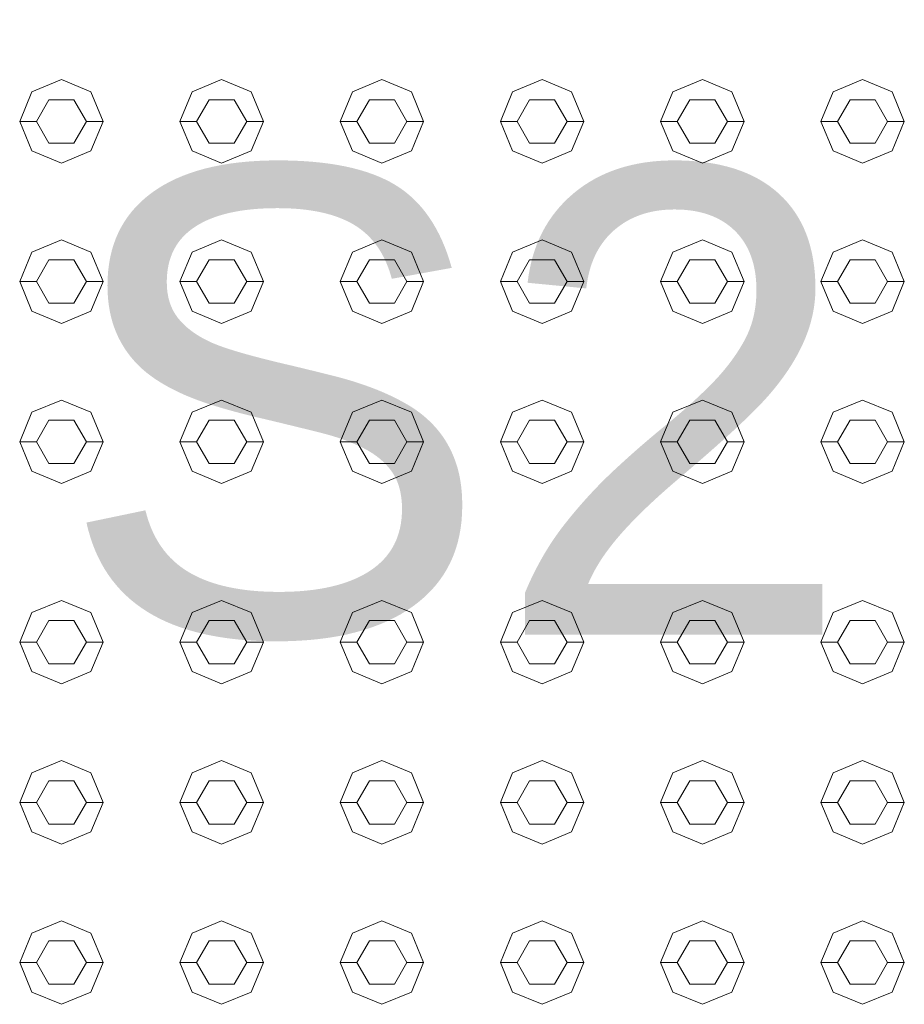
# Model space of a CAD drawing. Header units: millimetres. Extents: x -261 to 187, y -214 to 106.
# Tile 531 of 656: x -211.649 to -211.384, y 2.915 to 3.21. Entities that reach past the tile are written whole.
import ezdxf

# ---------------------------------------------------------------- set-up
doc = ezdxf.new("R2010")
doc.units = ezdxf.units.MM
doc.header["$LTSCALE"] = 0.005
doc.header["$MEASUREMENT"] = 0
doc.linetypes.add('NULL', pattern=[0])
doc.layers.add('IFC-Elemento construtivo genérico-Contorno', color=9, linetype='Continuous', lineweight=5)
doc.layers.add('Textos', color=7, linetype='Continuous', lineweight=9)
doc.styles.add('Arial', font='arial.ttf')

msp = doc.modelspace()

# ---------------------------------------------------------------- linework, layer by layer
at = {"layer": 'IFC-Elemento construtivo genérico-Contorno', "lineweight": 5}
for p, q in [((-211.64575, 3.18879), (-211.63689, 3.19246)), ((-211.63689, 3.19246), (-211.62803, 3.18879)), ((-211.59765, 3.18879), (-211.5888, 3.19246)), ((-211.5888, 3.19246), (-211.57994, 3.18879)), ((-211.54956, 3.18879), (-211.54071, 3.19246)), ((-211.54071, 3.19246), (-211.53185, 3.18879)), ((-211.50147, 3.18879), (-211.49262, 3.19246)), ((-211.49262, 3.19246), (-211.48376, 3.18879)), ((-211.45338, 3.18879), (-211.44452, 3.19246)), ((-211.44452, 3.19246), (-211.43567, 3.18879)), ((-211.40529, 3.18879), (-211.39643, 3.19246)), ((-211.39643, 3.19246), (-211.38758, 3.18879)), ((-211.64941, 3.17994), (-211.64575, 3.18879)), ((-211.62803, 3.18879), (-211.62437, 3.17994)), ((-211.60132, 3.17994), (-211.59765, 3.18879)), ((-211.57994, 3.18879), (-211.57627, 3.17994)), ((-211.55323, 3.17994), (-211.54956, 3.18879)), ((-211.53185, 3.18879), (-211.52818, 3.17994)), ((-211.50514, 3.17994), (-211.50147, 3.18879)), ((-211.48376, 3.18879), (-211.48009, 3.17994)), ((-211.45705, 3.17994), (-211.45338, 3.18879)), ((-211.43567, 3.18879), (-211.432, 3.17994)), ((-211.40896, 3.17994), (-211.40529, 3.18879)), ((-211.38758, 3.18879), (-211.38391, 3.17994)), ((-211.6444, 3.17994), (-211.64065, 3.18644)), ((-211.64065, 3.18644), (-211.63313, 3.18644)), ((-211.63313, 3.18644), (-211.62938, 3.17994)), ((-211.59631, 3.17994), (-211.59256, 3.18644)), ((-211.59256, 3.18644), (-211.58504, 3.18644)), ((-211.58504, 3.18644), (-211.58128, 3.17994)), ((-211.54822, 3.17994), (-211.54446, 3.18644)), ((-211.54446, 3.18644), (-211.53695, 3.18644)), ((-211.53695, 3.18644), (-211.53319, 3.17994)), ((-211.50013, 3.17994), (-211.49637, 3.18644)), ((-211.49637, 3.18644), (-211.48886, 3.18644)), ((-211.48886, 3.18644), (-211.4851, 3.17994)), ((-211.45204, 3.17994), (-211.44828, 3.18644)), ((-211.44828, 3.18644), (-211.44077, 3.18644)), ((-211.44077, 3.18644), (-211.43701, 3.17994)), ((-211.40395, 3.17994), (-211.40019, 3.18644)), ((-211.40019, 3.18644), (-211.39268, 3.18644)), ((-211.39268, 3.18644), (-211.38892, 3.17994)), ((-211.64941, 3.17994), (-211.6444, 3.17994)), ((-211.64941, 3.17994), (-211.64575, 3.17108)), ((-211.6444, 3.17994), (-211.64065, 3.17342)), ((-211.63313, 3.17342), (-211.62938, 3.17994)), ((-211.62938, 3.17994), (-211.62437, 3.17994)), ((-211.62803, 3.17108), (-211.62437, 3.17994)), ((-211.60132, 3.17994), (-211.59631, 3.17994)), ((-211.60132, 3.17994), (-211.59765, 3.17108)), ((-211.59631, 3.17994), (-211.59256, 3.17342)), ((-211.58504, 3.17342), (-211.58128, 3.17994)), ((-211.58128, 3.17994), (-211.57627, 3.17994)), ((-211.57994, 3.17108), (-211.57627, 3.17994)), ((-211.55323, 3.17994), (-211.54822, 3.17994)), ((-211.55323, 3.17994), (-211.54956, 3.17108)), ((-211.54822, 3.17994), (-211.54446, 3.17342)), ((-211.53695, 3.17342), (-211.53319, 3.17994)), ((-211.53319, 3.17994), (-211.52818, 3.17994)), ((-211.53185, 3.17108), (-211.52818, 3.17994)), ((-211.50514, 3.17994), (-211.50013, 3.17994)), ((-211.50514, 3.17994), (-211.50147, 3.17108)), ((-211.50013, 3.17994), (-211.49637, 3.17342)), ((-211.48886, 3.17342), (-211.4851, 3.17994)), ((-211.4851, 3.17994), (-211.48009, 3.17994)), ((-211.48376, 3.17108), (-211.48009, 3.17994)), ((-211.45705, 3.17994), (-211.45204, 3.17994)), ((-211.45705, 3.17994), (-211.45338, 3.17108)), ((-211.45204, 3.17994), (-211.44828, 3.17342)), ((-211.44077, 3.17342), (-211.43701, 3.17994)), ((-211.43701, 3.17994), (-211.432, 3.17994)), ((-211.43567, 3.17108), (-211.432, 3.17994)), ((-211.40896, 3.17994), (-211.40395, 3.17994)), ((-211.40896, 3.17994), (-211.40529, 3.17108)), ((-211.40395, 3.17994), (-211.40019, 3.17342)), ((-211.39268, 3.17342), (-211.38892, 3.17994)), ((-211.38892, 3.17994), (-211.38391, 3.17994)), ((-211.38758, 3.17108), (-211.38391, 3.17994)), ((-211.64575, 3.17108), (-211.63689, 3.16741)), ((-211.64065, 3.17342), (-211.63313, 3.17342)), ((-211.63689, 3.16741), (-211.62803, 3.17108)), ((-211.59765, 3.17108), (-211.5888, 3.16741)), ((-211.59256, 3.17342), (-211.58504, 3.17342)), ((-211.5888, 3.16741), (-211.57994, 3.17108)), ((-211.54956, 3.17108), (-211.54071, 3.16741)), ((-211.54446, 3.17342), (-211.53695, 3.17342)), ((-211.54071, 3.16741), (-211.53185, 3.17108)), ((-211.50147, 3.17108), (-211.49262, 3.16741)), ((-211.49637, 3.17342), (-211.48886, 3.17342)), ((-211.49262, 3.16741), (-211.48376, 3.17108)), ((-211.45338, 3.17108), (-211.44452, 3.16741)), ((-211.44828, 3.17342), (-211.44077, 3.17342)), ((-211.44452, 3.16741), (-211.43567, 3.17108)), ((-211.40529, 3.17108), (-211.39643, 3.16741)), ((-211.40019, 3.17342), (-211.39268, 3.17342)), ((-211.39643, 3.16741), (-211.38758, 3.17108)), ((-211.64575, 3.1407), (-211.63689, 3.14437)), ((-211.63689, 3.14437), (-211.62803, 3.1407)), ((-211.59765, 3.1407), (-211.5888, 3.14437)), ((-211.5888, 3.14437), (-211.57994, 3.1407)), ((-211.54956, 3.1407), (-211.54071, 3.14437)), ((-211.54071, 3.14437), (-211.53185, 3.1407)), ((-211.50147, 3.1407), (-211.49262, 3.14437)), ((-211.49262, 3.14437), (-211.48376, 3.1407)), ((-211.45338, 3.1407), (-211.44452, 3.14437)), ((-211.44452, 3.14437), (-211.43567, 3.1407)), ((-211.40529, 3.1407), (-211.39643, 3.14437)), ((-211.39643, 3.14437), (-211.38758, 3.1407)), ((-211.64941, 3.13184), (-211.64575, 3.1407)), ((-211.62803, 3.1407), (-211.62437, 3.13184)), ((-211.60132, 3.13184), (-211.59765, 3.1407)), ((-211.57994, 3.1407), (-211.57627, 3.13184)), ((-211.55323, 3.13184), (-211.54956, 3.1407)), ((-211.53185, 3.1407), (-211.52818, 3.13184)), ((-211.50514, 3.13184), (-211.50147, 3.1407)), ((-211.48376, 3.1407), (-211.48009, 3.13184)), ((-211.45705, 3.13184), (-211.45338, 3.1407)), ((-211.43567, 3.1407), (-211.432, 3.13184)), ((-211.40896, 3.13184), (-211.40529, 3.1407)), ((-211.38758, 3.1407), (-211.38391, 3.13184)), ((-211.6444, 3.13184), (-211.64065, 3.13835)), ((-211.64065, 3.13835), (-211.63313, 3.13835)), ((-211.63313, 3.13835), (-211.62938, 3.13184)), ((-211.59631, 3.13184), (-211.59256, 3.13835)), ((-211.59256, 3.13835), (-211.58504, 3.13835)), ((-211.58504, 3.13835), (-211.58128, 3.13184)), ((-211.54822, 3.13184), (-211.54446, 3.13835)), ((-211.54446, 3.13835), (-211.53695, 3.13835)), ((-211.53695, 3.13835), (-211.53319, 3.13184)), ((-211.50013, 3.13184), (-211.49637, 3.13835)), ((-211.49637, 3.13835), (-211.48886, 3.13835)), ((-211.48886, 3.13835), (-211.4851, 3.13184)), ((-211.45204, 3.13184), (-211.44828, 3.13835)), ((-211.44828, 3.13835), (-211.44077, 3.13835)), ((-211.44077, 3.13835), (-211.43701, 3.13184)), ((-211.40395, 3.13184), (-211.40019, 3.13835)), ((-211.40019, 3.13835), (-211.39268, 3.13835)), ((-211.39268, 3.13835), (-211.38892, 3.13184)), ((-211.64941, 3.13184), (-211.6444, 3.13184)), ((-211.64941, 3.13184), (-211.64575, 3.12299)), ((-211.6444, 3.13184), (-211.64065, 3.12534)), ((-211.63313, 3.12534), (-211.62938, 3.13184)), ((-211.62938, 3.13184), (-211.62437, 3.13184)), ((-211.62803, 3.12299), (-211.62437, 3.13184)), ((-211.60132, 3.13184), (-211.59631, 3.13184)), ((-211.60132, 3.13184), (-211.59765, 3.12299)), ((-211.59631, 3.13184), (-211.59256, 3.12534)), ((-211.58504, 3.12534), (-211.58128, 3.13184)), ((-211.58128, 3.13184), (-211.57627, 3.13184)), ((-211.57994, 3.12299), (-211.57627, 3.13184)), ((-211.55323, 3.13184), (-211.54822, 3.13184)), ((-211.55323, 3.13184), (-211.54956, 3.12299)), ((-211.54822, 3.13184), (-211.54446, 3.12534)), ((-211.53695, 3.12534), (-211.53319, 3.13184)), ((-211.53319, 3.13184), (-211.52818, 3.13184)), ((-211.53185, 3.12299), (-211.52818, 3.13184)), ((-211.50514, 3.13184), (-211.50013, 3.13184)), ((-211.50514, 3.13184), (-211.50147, 3.12299)), ((-211.50013, 3.13184), (-211.49637, 3.12534)), ((-211.48886, 3.12534), (-211.4851, 3.13184)), ((-211.4851, 3.13184), (-211.48009, 3.13184)), ((-211.48376, 3.12299), (-211.48009, 3.13184)), ((-211.45705, 3.13184), (-211.45204, 3.13184)), ((-211.45705, 3.13184), (-211.45338, 3.12299)), ((-211.45204, 3.13184), (-211.44828, 3.12534)), ((-211.44077, 3.12534), (-211.43701, 3.13184)), ((-211.43701, 3.13184), (-211.432, 3.13184)), ((-211.43567, 3.12299), (-211.432, 3.13184)), ((-211.40896, 3.13184), (-211.40395, 3.13184)), ((-211.40896, 3.13184), (-211.40529, 3.12299)), ((-211.40395, 3.13184), (-211.40019, 3.12534)), ((-211.39268, 3.12534), (-211.38892, 3.13184)), ((-211.38892, 3.13184), (-211.38391, 3.13184)), ((-211.38758, 3.12299), (-211.38391, 3.13184)), ((-211.64065, 3.12534), (-211.63313, 3.12534)), ((-211.59256, 3.12534), (-211.58504, 3.12534)), ((-211.54446, 3.12534), (-211.53695, 3.12534)), ((-211.49637, 3.12534), (-211.48886, 3.12534)), ((-211.44828, 3.12534), (-211.44077, 3.12534)), ((-211.40019, 3.12534), (-211.39268, 3.12534)), ((-211.64575, 3.12299), (-211.63689, 3.11932)), ((-211.63689, 3.11932), (-211.62803, 3.12299)), ((-211.59765, 3.12299), (-211.5888, 3.11932)), ((-211.5888, 3.11932), (-211.57994, 3.12299)), ((-211.54956, 3.12299), (-211.54071, 3.11932)), ((-211.54071, 3.11932), (-211.53185, 3.12299)), ((-211.50147, 3.12299), (-211.49262, 3.11932)), ((-211.49262, 3.11932), (-211.48376, 3.12299)), ((-211.45338, 3.12299), (-211.44452, 3.11932)), ((-211.44452, 3.11932), (-211.43567, 3.12299)), ((-211.40529, 3.12299), (-211.39643, 3.11932)), ((-211.39643, 3.11932), (-211.38758, 3.12299)), ((-211.64575, 3.09261), (-211.63689, 3.09628)), ((-211.63689, 3.09628), (-211.62803, 3.09261)), ((-211.59765, 3.09261), (-211.5888, 3.09628)), ((-211.5888, 3.09628), (-211.57994, 3.09261)), ((-211.54956, 3.09261), (-211.54071, 3.09628)), ((-211.54071, 3.09628), (-211.53185, 3.09261)), ((-211.50147, 3.09261), (-211.49262, 3.09628)), ((-211.49262, 3.09628), (-211.48376, 3.09261)), ((-211.45338, 3.09261), (-211.44452, 3.09628)), ((-211.44452, 3.09628), (-211.43567, 3.09261)), ((-211.40529, 3.09261), (-211.39643, 3.09628)), ((-211.39643, 3.09628), (-211.38758, 3.09261)), ((-211.64941, 3.08375), (-211.64575, 3.09261)), ((-211.62803, 3.09261), (-211.62437, 3.08375)), ((-211.60132, 3.08375), (-211.59765, 3.09261)), ((-211.57994, 3.09261), (-211.57627, 3.08375)), ((-211.55323, 3.08375), (-211.54956, 3.09261)), ((-211.53185, 3.09261), (-211.52818, 3.08375)), ((-211.50514, 3.08375), (-211.50147, 3.09261)), ((-211.48376, 3.09261), (-211.48009, 3.08375)), ((-211.45705, 3.08375), (-211.45338, 3.09261)), ((-211.43567, 3.09261), (-211.432, 3.08375)), ((-211.40896, 3.08375), (-211.40529, 3.09261)), ((-211.38758, 3.09261), (-211.38391, 3.08375)), ((-211.6444, 3.08375), (-211.64065, 3.09026)), ((-211.64065, 3.09026), (-211.63313, 3.09026)), ((-211.63313, 3.09026), (-211.62938, 3.08375)), ((-211.59631, 3.08375), (-211.59256, 3.09026)), ((-211.59256, 3.09026), (-211.58504, 3.09026)), ((-211.58504, 3.09026), (-211.58128, 3.08375)), ((-211.54822, 3.08375), (-211.54446, 3.09026)), ((-211.54446, 3.09026), (-211.53695, 3.09026)), ((-211.53695, 3.09026), (-211.53319, 3.08375)), ((-211.50013, 3.08375), (-211.49637, 3.09026)), ((-211.49637, 3.09026), (-211.48886, 3.09026)), ((-211.48886, 3.09026), (-211.4851, 3.08375)), ((-211.45204, 3.08375), (-211.44828, 3.09026)), ((-211.44828, 3.09026), (-211.44077, 3.09026)), ((-211.44077, 3.09026), (-211.43701, 3.08375)), ((-211.40395, 3.08375), (-211.40019, 3.09026)), ((-211.40019, 3.09026), (-211.39268, 3.09026)), ((-211.39268, 3.09026), (-211.38892, 3.08375)), ((-211.64941, 3.08375), (-211.6444, 3.08375)), ((-211.64941, 3.08375), (-211.64575, 3.0749)), ((-211.6444, 3.08375), (-211.64065, 3.07725)), ((-211.63313, 3.07725), (-211.62938, 3.08375)), ((-211.62938, 3.08375), (-211.62437, 3.08375)), ((-211.62803, 3.0749), (-211.62437, 3.08375)), ((-211.60132, 3.08375), (-211.59631, 3.08375)), ((-211.60132, 3.08375), (-211.59765, 3.0749)), ((-211.59631, 3.08375), (-211.59256, 3.07725)), ((-211.58504, 3.07725), (-211.58128, 3.08375)), ((-211.58128, 3.08375), (-211.57627, 3.08375)), ((-211.57994, 3.0749), (-211.57627, 3.08375)), ((-211.55323, 3.08375), (-211.54822, 3.08375)), ((-211.55323, 3.08375), (-211.54956, 3.0749)), ((-211.54822, 3.08375), (-211.54446, 3.07725)), ((-211.53695, 3.07725), (-211.53319, 3.08375)), ((-211.53319, 3.08375), (-211.52818, 3.08375)), ((-211.53185, 3.0749), (-211.52818, 3.08375)), ((-211.50514, 3.08375), (-211.50013, 3.08375)), ((-211.50514, 3.08375), (-211.50147, 3.0749)), ((-211.50013, 3.08375), (-211.49637, 3.07725)), ((-211.48886, 3.07725), (-211.4851, 3.08375)), ((-211.4851, 3.08375), (-211.48009, 3.08375)), ((-211.48376, 3.0749), (-211.48009, 3.08375)), ((-211.45705, 3.08375), (-211.45204, 3.08375)), ((-211.45705, 3.08375), (-211.45338, 3.0749)), ((-211.45204, 3.08375), (-211.44828, 3.07725)), ((-211.44077, 3.07725), (-211.43701, 3.08375)), ((-211.43701, 3.08375), (-211.432, 3.08375)), ((-211.43567, 3.0749), (-211.432, 3.08375)), ((-211.40896, 3.08375), (-211.40395, 3.08375)), ((-211.40896, 3.08375), (-211.40529, 3.0749)), ((-211.40395, 3.08375), (-211.40019, 3.07725)), ((-211.39268, 3.07725), (-211.38892, 3.08375)), ((-211.38892, 3.08375), (-211.38391, 3.08375)), ((-211.38758, 3.0749), (-211.38391, 3.08375)), ((-211.64065, 3.07725), (-211.63313, 3.07725)), ((-211.59256, 3.07725), (-211.58504, 3.07725)), ((-211.54446, 3.07725), (-211.53695, 3.07725)), ((-211.49637, 3.07725), (-211.48886, 3.07725)), ((-211.44828, 3.07725), (-211.44077, 3.07725)), ((-211.40019, 3.07725), (-211.39268, 3.07725)), ((-211.64575, 3.0749), (-211.63689, 3.07123)), ((-211.63689, 3.07123), (-211.62803, 3.0749)), ((-211.59765, 3.0749), (-211.5888, 3.07123)), ((-211.5888, 3.07123), (-211.57994, 3.0749)), ((-211.54956, 3.0749), (-211.54071, 3.07123)), ((-211.54071, 3.07123), (-211.53185, 3.0749)), ((-211.50147, 3.0749), (-211.49262, 3.07123)), ((-211.49262, 3.07123), (-211.48376, 3.0749)), ((-211.45338, 3.0749), (-211.44452, 3.07123)), ((-211.44452, 3.07123), (-211.43567, 3.0749)), ((-211.40529, 3.0749), (-211.39643, 3.07123)), ((-211.39643, 3.07123), (-211.38758, 3.0749)), ((-211.64575, 3.03249), (-211.63689, 3.03616)), ((-211.63689, 3.03616), (-211.62803, 3.03249)), ((-211.59765, 3.03249), (-211.5888, 3.03616)), ((-211.5888, 3.03616), (-211.57994, 3.03249)), ((-211.54956, 3.03249), (-211.54071, 3.03616)), ((-211.54071, 3.03616), (-211.53185, 3.03249)), ((-211.50147, 3.03249), (-211.49262, 3.03616)), ((-211.49262, 3.03616), (-211.48376, 3.03249)), ((-211.45338, 3.03249), (-211.44452, 3.03616)), ((-211.44452, 3.03616), (-211.43567, 3.03249)), ((-211.40529, 3.03249), (-211.39643, 3.03616)), ((-211.39643, 3.03616), (-211.38758, 3.03249)), ((-211.64941, 3.02364), (-211.64575, 3.03249)), ((-211.62803, 3.03249), (-211.62437, 3.02364)), ((-211.60132, 3.02364), (-211.59765, 3.03249)), ((-211.57994, 3.03249), (-211.57627, 3.02364)), ((-211.55323, 3.02364), (-211.54956, 3.03249)), ((-211.53185, 3.03249), (-211.52818, 3.02364)), ((-211.50514, 3.02364), (-211.50147, 3.03249)), ((-211.48376, 3.03249), (-211.48009, 3.02364)), ((-211.45705, 3.02364), (-211.45338, 3.03249)), ((-211.43567, 3.03249), (-211.432, 3.02364)), ((-211.40896, 3.02364), (-211.40529, 3.03249)), ((-211.38758, 3.03249), (-211.38391, 3.02364)), ((-211.6444, 3.02364), (-211.64065, 3.03014)), ((-211.64065, 3.03014), (-211.63313, 3.03014)), ((-211.63313, 3.03014), (-211.62938, 3.02364)), ((-211.59631, 3.02364), (-211.59256, 3.03014)), ((-211.59256, 3.03014), (-211.58504, 3.03014)), ((-211.58504, 3.03014), (-211.58128, 3.02364)), ((-211.54822, 3.02364), (-211.54446, 3.03014)), ((-211.54446, 3.03014), (-211.53695, 3.03014)), ((-211.53695, 3.03014), (-211.53319, 3.02364)), ((-211.50013, 3.02364), (-211.49637, 3.03014)), ((-211.49637, 3.03014), (-211.48886, 3.03014)), ((-211.48886, 3.03014), (-211.4851, 3.02364)), ((-211.45204, 3.02364), (-211.44828, 3.03014)), ((-211.44828, 3.03014), (-211.44077, 3.03014)), ((-211.44077, 3.03014), (-211.43701, 3.02364)), ((-211.40395, 3.02364), (-211.40019, 3.03014)), ((-211.40019, 3.03014), (-211.39268, 3.03014)), ((-211.39268, 3.03014), (-211.38892, 3.02364)), ((-211.64941, 3.02364), (-211.6444, 3.02364)), ((-211.64941, 3.02364), (-211.64575, 3.01478)), ((-211.6444, 3.02364), (-211.64065, 3.01713)), ((-211.63313, 3.01713), (-211.62938, 3.02364)), ((-211.62938, 3.02364), (-211.62437, 3.02364)), ((-211.62803, 3.01478), (-211.62437, 3.02364)), ((-211.60132, 3.02364), (-211.59631, 3.02364)), ((-211.60132, 3.02364), (-211.59765, 3.01478)), ((-211.59631, 3.02364), (-211.59256, 3.01713)), ((-211.58504, 3.01713), (-211.58128, 3.02364)), ((-211.58128, 3.02364), (-211.57627, 3.02364)), ((-211.57994, 3.01478), (-211.57627, 3.02364)), ((-211.55323, 3.02364), (-211.54822, 3.02364)), ((-211.55323, 3.02364), (-211.54956, 3.01478)), ((-211.54822, 3.02364), (-211.54446, 3.01713)), ((-211.53695, 3.01713), (-211.53319, 3.02364)), ((-211.53319, 3.02364), (-211.52818, 3.02364)), ((-211.53185, 3.01478), (-211.52818, 3.02364)), ((-211.50514, 3.02364), (-211.50013, 3.02364)), ((-211.50514, 3.02364), (-211.50147, 3.01478)), ((-211.50013, 3.02364), (-211.49637, 3.01713)), ((-211.48886, 3.01713), (-211.4851, 3.02364)), ((-211.4851, 3.02364), (-211.48009, 3.02364)), ((-211.48376, 3.01478), (-211.48009, 3.02364)), ((-211.45705, 3.02364), (-211.45204, 3.02364)), ((-211.45705, 3.02364), (-211.45338, 3.01478)), ((-211.45204, 3.02364), (-211.44828, 3.01713)), ((-211.44077, 3.01713), (-211.43701, 3.02364)), ((-211.43701, 3.02364), (-211.432, 3.02364)), ((-211.43567, 3.01478), (-211.432, 3.02364)), ((-211.40896, 3.02364), (-211.40395, 3.02364)), ((-211.40896, 3.02364), (-211.40529, 3.01478)), ((-211.40395, 3.02364), (-211.40019, 3.01713)), ((-211.39268, 3.01713), (-211.38892, 3.02364)), ((-211.38892, 3.02364), (-211.38391, 3.02364)), ((-211.38758, 3.01478), (-211.38391, 3.02364)), ((-211.64575, 3.01478), (-211.63689, 3.01111)), ((-211.64065, 3.01713), (-211.63313, 3.01713)), ((-211.63689, 3.01111), (-211.62803, 3.01478)), ((-211.59765, 3.01478), (-211.5888, 3.01111)), ((-211.59256, 3.01713), (-211.58504, 3.01713)), ((-211.5888, 3.01111), (-211.57994, 3.01478)), ((-211.54956, 3.01478), (-211.54071, 3.01111)), ((-211.54446, 3.01713), (-211.53695, 3.01713)), ((-211.54071, 3.01111), (-211.53185, 3.01478)), ((-211.50147, 3.01478), (-211.49262, 3.01111)), ((-211.49637, 3.01713), (-211.48886, 3.01713)), ((-211.49262, 3.01111), (-211.48376, 3.01478)), ((-211.45338, 3.01478), (-211.44452, 3.01111)), ((-211.44828, 3.01713), (-211.44077, 3.01713)), ((-211.44452, 3.01111), (-211.43567, 3.01478)), ((-211.40529, 3.01478), (-211.39643, 3.01111)), ((-211.40019, 3.01713), (-211.39268, 3.01713)), ((-211.39643, 3.01111), (-211.38758, 3.01478)), ((-211.64575, 2.9844), (-211.63689, 2.98807)), ((-211.63689, 2.98807), (-211.62803, 2.9844)), ((-211.59765, 2.9844), (-211.5888, 2.98807)), ((-211.5888, 2.98807), (-211.57994, 2.9844)), ((-211.54956, 2.9844), (-211.54071, 2.98807)), ((-211.54071, 2.98807), (-211.53185, 2.9844)), ((-211.50147, 2.9844), (-211.49262, 2.98807)), ((-211.49262, 2.98807), (-211.48376, 2.9844)), ((-211.45338, 2.9844), (-211.44452, 2.98807)), ((-211.44452, 2.98807), (-211.43567, 2.9844)), ((-211.40529, 2.9844), (-211.39643, 2.98807)), ((-211.39643, 2.98807), (-211.38758, 2.9844)), ((-211.64941, 2.97554), (-211.64575, 2.9844)), ((-211.6444, 2.97554), (-211.64065, 2.98205)), ((-211.64065, 2.98205), (-211.63313, 2.98205)), ((-211.63313, 2.98205), (-211.62938, 2.97554)), ((-211.62803, 2.9844), (-211.62437, 2.97554)), ((-211.60132, 2.97554), (-211.59765, 2.9844)), ((-211.59631, 2.97554), (-211.59256, 2.98205)), ((-211.59256, 2.98205), (-211.58504, 2.98205)), ((-211.58504, 2.98205), (-211.58128, 2.97554)), ((-211.57994, 2.9844), (-211.57627, 2.97554)), ((-211.55323, 2.97554), (-211.54956, 2.9844)), ((-211.54822, 2.97554), (-211.54446, 2.98205)), ((-211.54446, 2.98205), (-211.53695, 2.98205)), ((-211.53695, 2.98205), (-211.53319, 2.97554)), ((-211.53185, 2.9844), (-211.52818, 2.97554)), ((-211.50514, 2.97554), (-211.50147, 2.9844)), ((-211.50013, 2.97554), (-211.49637, 2.98205)), ((-211.49637, 2.98205), (-211.48886, 2.98205)), ((-211.48886, 2.98205), (-211.4851, 2.97554)), ((-211.48376, 2.9844), (-211.48009, 2.97554)), ((-211.45705, 2.97554), (-211.45338, 2.9844)), ((-211.45204, 2.97554), (-211.44828, 2.98205)), ((-211.44828, 2.98205), (-211.44077, 2.98205)), ((-211.44077, 2.98205), (-211.43701, 2.97554)), ((-211.43567, 2.9844), (-211.432, 2.97554)), ((-211.40896, 2.97554), (-211.40529, 2.9844)), ((-211.40395, 2.97554), (-211.40019, 2.98205)), ((-211.40019, 2.98205), (-211.39268, 2.98205)), ((-211.39268, 2.98205), (-211.38892, 2.97554)), ((-211.38758, 2.9844), (-211.38391, 2.97554)), ((-211.64941, 2.97554), (-211.6444, 2.97554)), ((-211.64941, 2.97554), (-211.64575, 2.96669)), ((-211.6444, 2.97554), (-211.64065, 2.96904)), ((-211.63313, 2.96904), (-211.62938, 2.97554)), ((-211.62938, 2.97554), (-211.62437, 2.97554)), ((-211.62803, 2.96669), (-211.62437, 2.97554)), ((-211.60132, 2.97554), (-211.59631, 2.97554)), ((-211.60132, 2.97554), (-211.59765, 2.96669)), ((-211.59631, 2.97554), (-211.59256, 2.96904)), ((-211.58504, 2.96904), (-211.58128, 2.97554)), ((-211.58128, 2.97554), (-211.57627, 2.97554)), ((-211.57994, 2.96669), (-211.57627, 2.97554)), ((-211.55323, 2.97554), (-211.54822, 2.97554)), ((-211.55323, 2.97554), (-211.54956, 2.96669)), ((-211.54822, 2.97554), (-211.54446, 2.96904)), ((-211.53695, 2.96904), (-211.53319, 2.97554)), ((-211.53319, 2.97554), (-211.52818, 2.97554)), ((-211.53185, 2.96669), (-211.52818, 2.97554)), ((-211.50514, 2.97554), (-211.50013, 2.97554)), ((-211.50514, 2.97554), (-211.50147, 2.96669)), ((-211.50013, 2.97554), (-211.49637, 2.96904)), ((-211.48886, 2.96904), (-211.4851, 2.97554)), ((-211.4851, 2.97554), (-211.48009, 2.97554)), ((-211.48376, 2.96669), (-211.48009, 2.97554)), ((-211.45705, 2.97554), (-211.45204, 2.97554)), ((-211.45705, 2.97554), (-211.45338, 2.96669)), ((-211.45204, 2.97554), (-211.44828, 2.96904)), ((-211.44077, 2.96904), (-211.43701, 2.97554)), ((-211.43701, 2.97554), (-211.432, 2.97554)), ((-211.43567, 2.96669), (-211.432, 2.97554)), ((-211.40896, 2.97554), (-211.40395, 2.97554)), ((-211.40896, 2.97554), (-211.40529, 2.96669)), ((-211.40395, 2.97554), (-211.40019, 2.96904)), ((-211.39268, 2.96904), (-211.38892, 2.97554)), ((-211.38892, 2.97554), (-211.38391, 2.97554)), ((-211.38758, 2.96669), (-211.38391, 2.97554)), ((-211.64065, 2.96904), (-211.63313, 2.96904)), ((-211.59256, 2.96904), (-211.58504, 2.96904)), ((-211.54446, 2.96904), (-211.53695, 2.96904)), ((-211.49637, 2.96904), (-211.48886, 2.96904)), ((-211.44828, 2.96904), (-211.44077, 2.96904)), ((-211.40019, 2.96904), (-211.39268, 2.96904)), ((-211.64575, 2.96669), (-211.63689, 2.96302)), ((-211.63689, 2.96302), (-211.62803, 2.96669)), ((-211.59765, 2.96669), (-211.5888, 2.96302)), ((-211.5888, 2.96302), (-211.57994, 2.96669)), ((-211.54956, 2.96669), (-211.54071, 2.96302)), ((-211.54071, 2.96302), (-211.53185, 2.96669)), ((-211.50147, 2.96669), (-211.49262, 2.96302)), ((-211.49262, 2.96302), (-211.48376, 2.96669)), ((-211.45338, 2.96669), (-211.44452, 2.96302)), ((-211.44452, 2.96302), (-211.43567, 2.96669)), ((-211.40529, 2.96669), (-211.39643, 2.96302)), ((-211.39643, 2.96302), (-211.38758, 2.96669)), ((-211.64575, 2.93631), (-211.63689, 2.93998)), ((-211.63689, 2.93998), (-211.62803, 2.93631)), ((-211.59765, 2.93631), (-211.5888, 2.93998)), ((-211.5888, 2.93998), (-211.57994, 2.93631)), ((-211.54956, 2.93631), (-211.54071, 2.93998)), ((-211.54071, 2.93998), (-211.53185, 2.93631)), ((-211.50147, 2.93631), (-211.49262, 2.93998)), ((-211.49262, 2.93998), (-211.48376, 2.93631)), ((-211.45338, 2.93631), (-211.44452, 2.93998)), ((-211.44452, 2.93998), (-211.43567, 2.93631)), ((-211.40529, 2.93631), (-211.39643, 2.93998)), ((-211.39643, 2.93998), (-211.38758, 2.93631)), ((-211.64941, 2.92745), (-211.64575, 2.93631)), ((-211.62803, 2.93631), (-211.62437, 2.92745)), ((-211.60132, 2.92745), (-211.59765, 2.93631)), ((-211.57994, 2.93631), (-211.57627, 2.92745)), ((-211.55323, 2.92745), (-211.54956, 2.93631)), ((-211.53185, 2.93631), (-211.52818, 2.92745)), ((-211.50514, 2.92745), (-211.50147, 2.93631)), ((-211.48376, 2.93631), (-211.48009, 2.92745)), ((-211.45705, 2.92745), (-211.45338, 2.93631)), ((-211.43567, 2.93631), (-211.432, 2.92745)), ((-211.40896, 2.92745), (-211.40529, 2.93631)), ((-211.38758, 2.93631), (-211.38391, 2.92745)), ((-211.6444, 2.92745), (-211.64065, 2.93396)), ((-211.64065, 2.93396), (-211.63313, 2.93396)), ((-211.63313, 2.93396), (-211.62938, 2.92745)), ((-211.59631, 2.92745), (-211.59256, 2.93396)), ((-211.59256, 2.93396), (-211.58504, 2.93396)), ((-211.58504, 2.93396), (-211.58128, 2.92745)), ((-211.54822, 2.92745), (-211.54446, 2.93396)), ((-211.54446, 2.93396), (-211.53695, 2.93396)), ((-211.53695, 2.93396), (-211.53319, 2.92745)), ((-211.50013, 2.92745), (-211.49637, 2.93396)), ((-211.49637, 2.93396), (-211.48886, 2.93396)), ((-211.48886, 2.93396), (-211.4851, 2.92745)), ((-211.45204, 2.92745), (-211.44828, 2.93396)), ((-211.44828, 2.93396), (-211.44077, 2.93396)), ((-211.44077, 2.93396), (-211.43701, 2.92745)), ((-211.40395, 2.92745), (-211.40019, 2.93396)), ((-211.40019, 2.93396), (-211.39268, 2.93396)), ((-211.39268, 2.93396), (-211.38892, 2.92745)), ((-211.64941, 2.92745), (-211.6444, 2.92745)), ((-211.64941, 2.92745), (-211.64575, 2.9186)), ((-211.6444, 2.92745), (-211.64065, 2.92095)), ((-211.63313, 2.92095), (-211.62938, 2.92745)), ((-211.62938, 2.92745), (-211.62437, 2.92745)), ((-211.62803, 2.9186), (-211.62437, 2.92745)), ((-211.60132, 2.92745), (-211.59631, 2.92745)), ((-211.60132, 2.92745), (-211.59765, 2.9186)), ((-211.59631, 2.92745), (-211.59256, 2.92095)), ((-211.58504, 2.92095), (-211.58128, 2.92745)), ((-211.58128, 2.92745), (-211.57627, 2.92745)), ((-211.57994, 2.9186), (-211.57627, 2.92745)), ((-211.55323, 2.92745), (-211.54822, 2.92745)), ((-211.55323, 2.92745), (-211.54956, 2.9186)), ((-211.54822, 2.92745), (-211.54446, 2.92095)), ((-211.53695, 2.92095), (-211.53319, 2.92745)), ((-211.53319, 2.92745), (-211.52818, 2.92745)), ((-211.53185, 2.9186), (-211.52818, 2.92745)), ((-211.50514, 2.92745), (-211.50013, 2.92745)), ((-211.50514, 2.92745), (-211.50147, 2.9186)), ((-211.50013, 2.92745), (-211.49637, 2.92095)), ((-211.48886, 2.92095), (-211.4851, 2.92745)), ((-211.4851, 2.92745), (-211.48009, 2.92745)), ((-211.48376, 2.9186), (-211.48009, 2.92745)), ((-211.45705, 2.92745), (-211.45204, 2.92745)), ((-211.45705, 2.92745), (-211.45338, 2.9186)), ((-211.45204, 2.92745), (-211.44828, 2.92095)), ((-211.44077, 2.92095), (-211.43701, 2.92745)), ((-211.43701, 2.92745), (-211.432, 2.92745)), ((-211.43567, 2.9186), (-211.432, 2.92745)), ((-211.40896, 2.92745), (-211.40395, 2.92745)), ((-211.40896, 2.92745), (-211.40529, 2.9186)), ((-211.40395, 2.92745), (-211.40019, 2.92095)), ((-211.39268, 2.92095), (-211.38892, 2.92745)), ((-211.38892, 2.92745), (-211.38391, 2.92745)), ((-211.38758, 2.9186), (-211.38391, 2.92745)), ((-211.64065, 2.92095), (-211.63313, 2.92095)), ((-211.59256, 2.92095), (-211.58504, 2.92095)), ((-211.54446, 2.92095), (-211.53695, 2.92095)), ((-211.49637, 2.92095), (-211.48886, 2.92095)), ((-211.44828, 2.92095), (-211.44077, 2.92095)), ((-211.40019, 2.92095), (-211.39268, 2.92095)), ((-211.64575, 2.9186), (-211.63689, 2.91493)), ((-211.63689, 2.91493), (-211.62803, 2.9186)), ((-211.59765, 2.9186), (-211.5888, 2.91493)), ((-211.5888, 2.91493), (-211.57994, 2.9186)), ((-211.54956, 2.9186), (-211.54071, 2.91493)), ((-211.54071, 2.91493), (-211.53185, 2.9186)), ((-211.50147, 2.9186), (-211.49262, 2.91493)), ((-211.49262, 2.91493), (-211.48376, 2.9186)), ((-211.45338, 2.9186), (-211.44452, 2.91493)), ((-211.44452, 2.91493), (-211.43567, 2.9186)), ((-211.40529, 2.9186), (-211.39643, 2.91493)), ((-211.39643, 2.91493), (-211.38758, 2.9186))]:
    msp.add_line(p, q, dxfattribs=at)

# ---------------------------------------------------------------- texts
at = {"layer": 'Textos', "linetype": 'NULL', "insert": (-211.51845, 3.02388), "char_height": 0.140267, "width": 0.4793885, "attachment_point": 8, "line_spacing_factor": 0.6, "style": 'Arial'}
msp.add_mtext('S2', dxfattribs=at)

doc.saveas('drawing.dxf')
